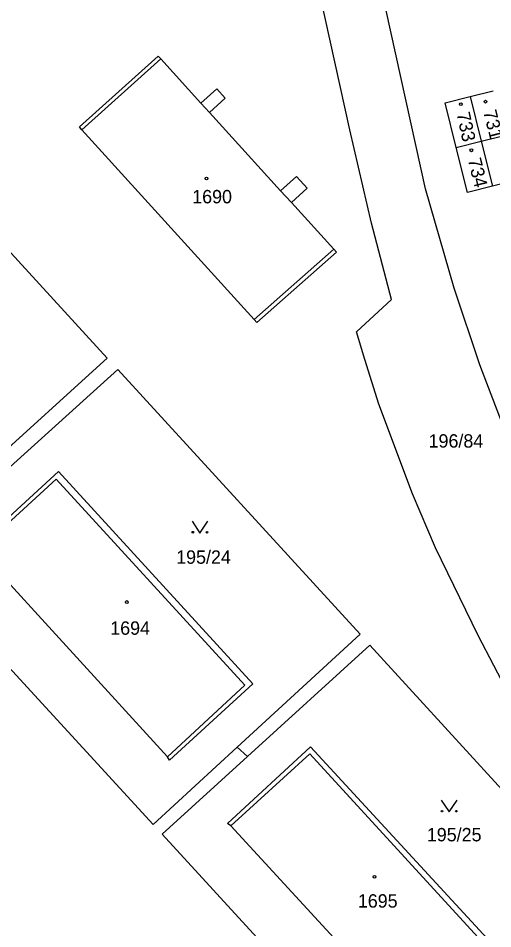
# Model space of a CAD drawing. Extents: x -735249 to -729401, y -1124843 to -1121828.
# Drawn here: x -732972.7 to -732912.4, y -1124074.5 to -1123958.8 of the extents above; entities that cross this region are included whole.
import ezdxf

# ---------------------------------------------------------------- set-up
doc = ezdxf.new("R2010")
doc.units = 0
for name, color, linetype in [('Vrstva 1', 7, 'Continuous'), ('Vrstva 18', 7, 'Continuous'), ('Vrstva 19', 7, 'Continuous'), ('Vrstva 25', 7, 'Continuous'), ('Vrstva 4', 7, 'Continuous')]:
    doc.layers.add(name, color=color, linetype=linetype)

msp = doc.modelspace()

# ---------------------------------------------------------------- linework, layer by layer
at = {"layer": 'Vrstva 1'}
for points in [[(-732920.95, -1123980.45), (-732932.93, -1123926.08)], [(-732922.61, -1124019.23), (-732926.9, -1124007.81), (-732928.66, -1124002.14), (-732929.71, -1123998.65), (-732925.26, -1123994.52), (-732927.83, -1123984.85), (-732930.58, -1123972.96), (-732940.57, -1123927.62)], [(-732964.94, -1123972.6), (-732954.93, -1123963.59)], [(-732954.93, -1123963.59), (-732954.6, -1123963.96)], [(-732954.6, -1123963.96), (-732949.49, -1123969.59)], [(-732961.4, -1124001.99), (-732992.19, -1123968.36)], [(-732949.49, -1123969.59), (-732947.48, -1123967.77)], [(-732947.48, -1123967.77), (-732946.4, -1123968.96)], [(-732915.26, -1123968.74), (-732912.35, -1123968.02)], [(-732946.4, -1123968.96), (-732948.4, -1123970.78)], [(-732918.44, -1123969.53), (-732915.26, -1123968.74)], [(-732917.03, -1123975.2), (-732918.44, -1123969.53)], [(-732915.26, -1123968.74), (-732913.86, -1123974.41)], [(-732948.4, -1123970.78), (-732939.36, -1123980.72)], [(-732964.61, -1123972.97), (-732964.94, -1123972.6)], [(-732942.73, -1123997.07), (-732964.61, -1123972.97)], [(-732913.86, -1123974.41), (-732910.95, -1123973.69)], [(-732917.03, -1123975.2), (-732913.86, -1123974.41)], [(-732915.61, -1123980.93), (-732917.03, -1123975.2)], [(-732913.86, -1123974.41), (-732912.44, -1123980.14)], [(-732939.36, -1123980.72), (-732937.35, -1123978.9)], [(-732937.35, -1123978.9), (-732936, -1123980.4)], [(-732909.52, -1123979.42), (-732912.44, -1123980.14)], [(-732936, -1123980.4), (-732938, -1123982.22)], [(-732909.86, -1124013.79), (-732914.05, -1124002.85), (-732917.3, -1123993.07), (-732920.95, -1123980.45)], [(-732912.44, -1123980.14), (-732915.61, -1123980.93)], [(-732938, -1123982.22), (-732932.62, -1123988.15)], [(-732932.28, -1123988.52), (-732942.39, -1123997.44)], [(-732932.62, -1123988.15), (-732932.28, -1123988.52)], [(-732942.39, -1123997.44), (-732942.73, -1123997.07)], [(-732978.66, -1124017.6), (-732961.4, -1124001.99)], [(-732977.3, -1124018.97), (-732960.06, -1124003.44)], [(-732960.06, -1124003.44), (-732929.27, -1124037.07)], [(-732978.19, -1124026.08), (-732967.6, -1124016.38)], [(-732967.6, -1124016.38), (-732942.91, -1124043.35)], [(-732891.85, -1124062.76), (-732899.47, -1124061.37), (-732901.2, -1124061.56), (-732906.31, -1124052.47), (-732914.25, -1124037.24), (-732919.68, -1124026.07), (-732922.61, -1124019.23)], [(-732955.58, -1124061.23), (-732986.64, -1124027.38)], [(-732953.75, -1124052.64), (-732977.77, -1124026.37)], [(-732929.27, -1124037.07), (-732944.9, -1124051.42)], [(-732943.59, -1124052.61), (-732928.03, -1124038.44)], [(-732928.03, -1124038.44), (-732896.23, -1124073.18)], [(-732942.91, -1124043.35), (-732953.5, -1124053.05)], [(-732944.9, -1124051.42), (-732955.58, -1124061.23)], [(-732946.11, -1124061.11), (-732935.56, -1124051.38)], [(-732944.9, -1124051.42), (-732943.59, -1124052.61)], [(-732935.56, -1124051.38), (-732910.62, -1124078.45)], [(-732954.43, -1124062.48), (-732943.59, -1124052.61)], [(-732953.5, -1124053.05), (-732953.75, -1124052.64)], [(-732945.69, -1124061.41), (-732946.11, -1124061.11)], [(-732921.44, -1124087.74), (-732945.69, -1124061.41)], [(-732954.43, -1124062.48), (-732922.93, -1124096.81)]]:
    msp.add_lwpolyline(points, dxfattribs=at)
at = {"layer": 'Vrstva 25'}
for points in [[(-732950.62, -1124022.7), (-732949.62, -1124024.2), (-732948.62, -1124022.7)], [(-732918.94, -1124058.15), (-732917.94, -1124059.65), (-732916.94, -1124058.15)]]:
    msp.add_lwpolyline(points, dxfattribs=at)
for centre, radius in [((-732916.45, -1123969.71), 0.175), ((-732913.31, -1123969.39), 0.175), ((-732915.12, -1123975.57), 0.175), ((-732948.79, -1123979.16), 0.175), ((-732950.52, -1124024.1), 0.1), ((-732948.72, -1124024.1), 0.1), ((-732958.92, -1124032.97), 0.175), ((-732918.84, -1124059.55), 0.1), ((-732917.04, -1124059.55), 0.1), ((-732927.43, -1124067.88), 0.175)]:
    msp.add_circle(centre, radius, dxfattribs=at)
at = {"layer": 'Vrstva 4'}
for points in [[(-732964.61, -1123972.97), (-732954.6, -1123963.96)], [(-732949.49, -1123969.59), (-732948.4, -1123970.78)], [(-732939.36, -1123980.72), (-732938, -1123982.22)], [(-732942.73, -1123997.07), (-732932.62, -1123988.15)], [(-732977.77, -1124026.37), (-732967.91, -1124017.34)], [(-732967.91, -1124017.34), (-732943.9, -1124043.55)], [(-732943.9, -1124043.55), (-732953.75, -1124052.64)], [(-732945.69, -1124061.41), (-732935.64, -1124052.28)], [(-732935.64, -1124052.28), (-732911.51, -1124078.59)]]:
    msp.add_lwpolyline(points, dxfattribs=at)

# ---------------------------------------------------------------- texts
at = {"layer": 'Vrstva 18'}
for s, p in [('196/84', (-732920.558, -1124013.35)), ('195/24', (-732952.64, -1124028.11)), ('195/25', (-732920.78, -1124063.38))]:
    msp.add_text(s, height=1.7, dxfattribs=at).set_placement(p)
at = {"layer": 'Vrstva 19'}
for s, rotation, p in [('733', 282.30224, (-732917.012, -1123970.902)), ('731', 284.60226, (-732913.637, -1123970.673)), ('734', 283.80226, (-732915.579, -1123976.756))]:
    msp.add_text(s, height=1.7, rotation=rotation, dxfattribs=at).set_placement(p)
for s, p in [('1690', (-732950.6, -1123982.31)), ('1694', (-732961.02, -1124037.13)), ('1695', (-732929.55, -1124071.8))]:
    msp.add_text(s, height=1.7, dxfattribs=at).set_placement(p)

doc.saveas('drawing.dxf')
